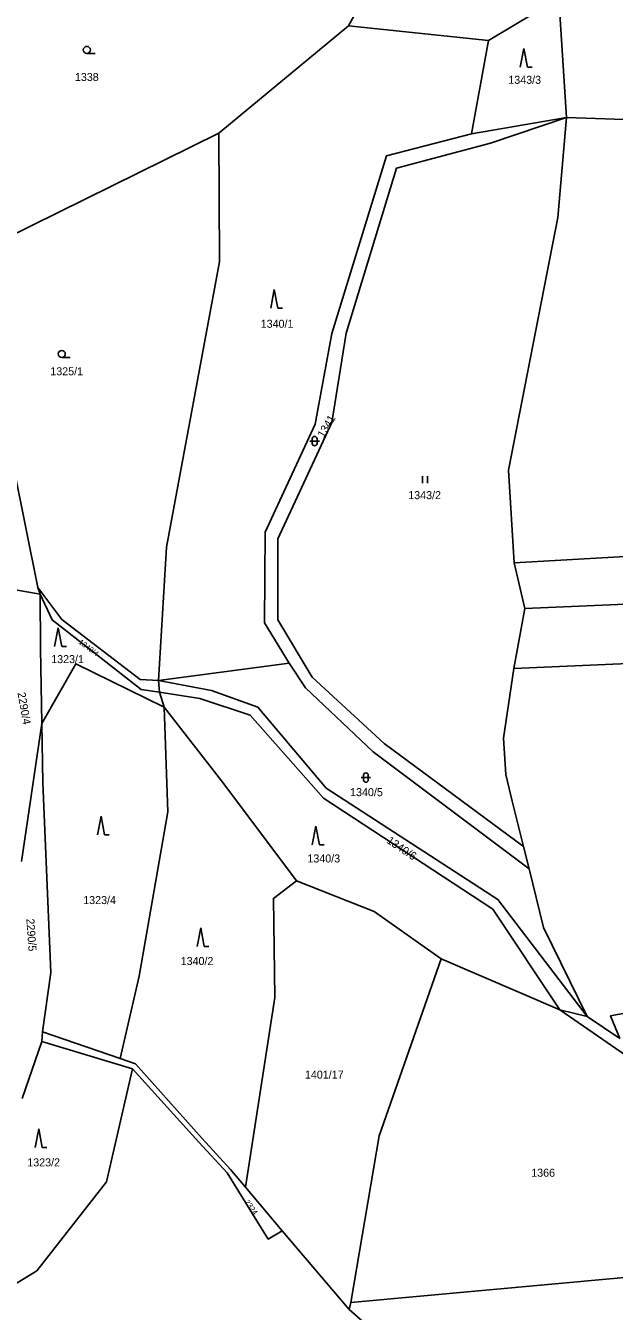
# Model space of a CAD drawing. Extents: x -725728 to -720881, y -1068679 to -1063504.
# Drawn here: x -723661.3 to -723536.2, y -1065639.6 to -1065366.5 of the extents above; entities that cross this region are included whole.
import ezdxf

# ---------------------------------------------------------------- set-up
doc = ezdxf.new("R2010")
doc.units = 0
for name, color, linetype in [('Hranice parcel', 7, 'Continuous'), ('Parcelní čísla', 7, 'Continuous'), ('Značky kultur', 7, 'Continuous')]:
    doc.layers.add(name, color=color, linetype=linetype)

# ---------------------------------------------------------------- blocks, each defined once
blk = doc.blocks.new('3.04_2')
at = {"layer": 'Značky kultur'}
blk.add_line((0.001, 0), (0.176, 0), dxfattribs=at)
blk.add_circle((0.001, 0.075), 0.075, dxfattribs=at)
blk = doc.blocks.new('3.08_1')
at = {"layer": 'Značky kultur'}
for p, q in [((0, 0.4), (-0.075, 0)), ((0.075, 0), (0, 0.4)), ((0.075, 0), (0.175, 0))]:
    blk.add_line(p, q, dxfattribs=at)
blk = doc.blocks.new('3.16_2')
at = {"layer": 'Značky kultur'}
for p, q in [((-0.1, 0.1), (0.1, 0.1)), ((-0.05, 0.15), (-0.05, 0.05)), ((0.05, 0.05), (0.05, 0.15))]:
    blk.add_line(p, q, dxfattribs=at)
for centre, start, end in [((0, 0.15), 0, 180), ((0, 0.05), 180, 359.9879)]:
    blk.add_arc(centre, 0.05, start, end, dxfattribs=at)
blk = doc.blocks.new('3.06_1')
at = {"layer": 'Značky kultur'}
for p, q in [((-0.051, 0), (-0.051, 0.15)), ((0.049, 0), (0.049, 0.15))]:
    blk.add_line(p, q, dxfattribs=at)
blk = doc.blocks.new('3.08_2')
at = {"layer": 'Značky kultur'}
for p, q in [((0, 0.4), (-0.075, 0)), ((0.075, 0), (0, 0.4)), ((0.075, 0), (0.175, 0))]:
    blk.add_line(p, q, dxfattribs=at)

msp = doc.modelspace()

# ---------------------------------------------------------------- linework, layer by layer
at = {"layer": 'Hranice parcel'}
for p, q in [((-723585.74, -1065353.89), (-723592.69, -1065366.48)), ((-723562.96, -1065369.64), (-723547.97, -1065360.66)), ((-723546.34, -1065385.99), (-723547.97, -1065360.66)), ((-723620.21, -1065389.29), (-723592.69, -1065366.48)), ((-723592.69, -1065366.48), (-723562.96, -1065369.64)), ((-723566.52, -1065389.46), (-723562.96, -1065369.64)), ((-723546.34, -1065385.99), (-723566.52, -1065389.46)), ((-723546.34, -1065385.99), (-723461.43, -1065388.85)), ((-723555.25, -1065490.3), (-723557.46, -1065480.58)), ((-723658.19, -1065487.23), (-723663.46, -1065486.33)), ((-723658.67, -1065485.79), (-723658.19, -1065487.23)), ((-723557.53, -1065503.05), (-723555.25, -1065490.3)), ((-723633.05, -1065505.55), (-723605.27, -1065501.88)), ((-723506.36, -1065500.73), (-723557.53, -1065503.05)), ((-723559.73, -1065517.85), (-723557.53, -1065503.05)), ((-723632.84, -1065508.08), (-723633.05, -1065505.55)), ((-723631.86, -1065511.23), (-723632.84, -1065508.08)), ((-723662.19, -1065543.99), (-723657.87, -1065514.73)), ((-723559.27, -1065525.54), (-723559.73, -1065517.85)), ((-723554.33, -1065545.57), (-723555.5, -1065540.86)), ((-723573, -1065564.73), (-723547.79, -1065575.57)), ((-723547.79, -1065575.57), (-723541.95, -1065576.97)), ((-723541.95, -1065576.97), (-723535.01, -1065581.63)), ((-723657.68, -1065580.21), (-723657.87, -1065582.25)), ((-723641.22, -1065585.89), (-723657.68, -1065580.21)), ((-723657.87, -1065582.25), (-723662.03, -1065594.37)), ((-723638.57, -1065588.05), (-723657.87, -1065582.25)), ((-723606.76, -1065622.5), (-723614.59, -1065613.21)), ((-723592.55, -1065639.19), (-723606.76, -1065622.5)), ((-723592.17, -1065637.69), (-723592.55, -1065639.19)), ((-723570.55, -1065658.33), (-723592.55, -1065639.19))]:
    msp.add_line(p, q, dxfattribs=at)
for points in [[(-723683.95, -1065383.46), (-723665.69, -1065411.76), (-723620.21, -1065389.29)], [(-723555.5, -1065540.86), (-723585.11, -1065518.94), (-723600.44, -1065504.9), (-723607.69, -1065492.72), (-723607.74, -1065475.47), (-723596.21, -1065450.75), (-723593.19, -1065431.8), (-723582.5, -1065396.73), (-723562.5, -1065391.44), (-723546.34, -1065385.99)], [(-723557.46, -1065480.58), (-723558.68, -1065460.91), (-723548.21, -1065407.24), (-723546.34, -1065385.99)], [(-723620.21, -1065389.29), (-723620.07, -1065416.65), (-723631.34, -1065477.23), (-723633.05, -1065505.55)], [(-723605.27, -1065501.88), (-723610.51, -1065493.36), (-723610.38, -1065474.08), (-723599.76, -1065451.14), (-723596.22, -1065431.87), (-723584.62, -1065394.09), (-723566.52, -1065389.46)], [(-723695.63, -1065393.08), (-723711.84, -1065423.39), (-723706.36, -1065434.65), (-723684.93, -1065446.4), (-723663.89, -1065460.11), (-723658.67, -1065485.79)], [(-723557.46, -1065480.58), (-723490.43, -1065476.78), (-723423.4, -1065472.98)], [(-723555.25, -1065490.3), (-723500.83, -1065487.96), (-723419.59, -1065481.95)], [(-723633.05, -1065505.55), (-723636.98, -1065505.34), (-723653.62, -1065492.61), (-723658.67, -1065485.79)], [(-723632.84, -1065508.08), (-723636.78, -1065507.49), (-723655.67, -1065492.69), (-723658.19, -1065487.23)], [(-723658.19, -1065487.23), (-723658.16, -1065498.75), (-723657.87, -1065514.73)], [(-723554.33, -1065545.57), (-723587.47, -1065520.71), (-723601.85, -1065507.14), (-723605.27, -1065501.88)], [(-723657.87, -1065514.73), (-723650.61, -1065502.05), (-723631.86, -1065511.23)], [(-723633.05, -1065505.55), (-723621.77, -1065507.71), (-723611.94, -1065511.21), (-723597.42, -1065528.45), (-723560.93, -1065552.07), (-723541.95, -1065576.97)], [(-723547.79, -1065575.57), (-723562.05, -1065554.17), (-723598.03, -1065530.6), (-723613.6, -1065512.91), (-723624.26, -1065509.37), (-723632.84, -1065508.08)], [(-723631.86, -1065511.23), (-723631.07, -1065533.47), (-723637.14, -1065568.39), (-723641.22, -1065585.89)], [(-723603.76, -1065548.16), (-723619.2, -1065527.55), (-723631.86, -1065511.23)], [(-723657.87, -1065514.73), (-723657.65, -1065527.28), (-723655.92, -1065567.64), (-723657.68, -1065580.21)], [(-723555.5, -1065540.86), (-723557.9, -1065531.18), (-723559.27, -1065525.54)], [(-723541.95, -1065576.97), (-723551.25, -1065558.05), (-723554.33, -1065545.57)], [(-723614.59, -1065613.21), (-723608.33, -1065572.94), (-723608.63, -1065551.88), (-723603.76, -1065548.16)], [(-723603.76, -1065548.16), (-723587.26, -1065554.63), (-723573, -1065564.73)], [(-723573, -1065564.73), (-723586.14, -1065602.33), (-723592.17, -1065637.69)], [(-723535.01, -1065581.63), (-723536.99, -1065576.78), (-723488.33, -1065567.75)], [(-723465.81, -1065623.73), (-723498.82, -1065609.29), (-723547.79, -1065575.57)], [(-723641.22, -1065585.89), (-723637.97, -1065587.01), (-723623.77, -1065602.85), (-723617.78, -1065609.42), (-723614.59, -1065613.21)], [(-723677.55, -1065642.33), (-723658.88, -1065630.98), (-723644.14, -1065612.07), (-723638.57, -1065588.05)], [(-723606.76, -1065622.5), (-723609.73, -1065624.25), (-723618.47, -1065610.18), (-723624.52, -1065603.68), (-723638.57, -1065588.05)], [(-723592.17, -1065637.69), (-723521.62, -1065631.25), (-723465.81, -1065623.73)]]:
    msp.add_lwpolyline(points, dxfattribs=at)

# ---------------------------------------------------------------- block references
at = {"layer": 'Značky kultur', "xscale": 10, "yscale": 10}
for name, p in [('3.04_2', (-723648.3, -1065372.36)), ('3.08_1', (-723555.43, -1065375.3)), ('3.08_1', (-723608.47, -1065426.5)), ('3.04_2', (-723653.62, -1065436.95)), ('3.16_2', (-723599.88, -1065455.72)), ('3.06_1', (-723576.42, -1065463.69)), ('3.08_1', (-723654.38, -1065498.36)), ('3.16_2', (-723588.99, -1065527.2)), ('3.08_2', (-723645.26, -1065538.38)), ('3.08_1', (-723599.63, -1065540.5)), ('3.08_1', (-723624.09, -1065562.09)), ('3.08_1', (-723658.52, -1065604.81))]:
    msp.add_blockref(name, p, dxfattribs=at)

# ---------------------------------------------------------------- texts
at = {"layer": 'Parcelní čísla'}
for s, p in [('1338', (-723650.82, -1065378.22)), ('1343/3', (-723558.73, -1065378.82)), ('1340/1', (-723611.34, -1065430.64)), ('1325/1', (-723656.05, -1065440.74)), ('1343/2', (-723579.99, -1065467.05)), ('1323/1', (-723655.86, -1065501.88)), ('1340/5', (-723592.35, -1065530.14)), ('1340/3', (-723601.42, -1065544.23)), ('1323/4', (-723649.06, -1065553.07)), ('1340/2', (-723628.35, -1065566.02)), ('1401/17', (-723601.95, -1065590.15)), ('1323/2', (-723660.94, -1065608.79)), ('1366', (-723553.86, -1065610.99))]:
    msp.add_text(s, height=1.7, dxfattribs=at).set_placement(p)
for s, height, rotation, p in [('1341', 1.7, 59, (-723597.98, -1065454.16)), ('1340/4', 1.14, 323, (-723650.15, -1065497.64)), ('2290/4', 1.7, 280, (-723663.03, -1065508.21)), ('1340/6', 1.7, 326, (-723584.72, -1065539.96)), ('2290/5', 1.7, 274, (-723661.15, -1065556.21)), ('2324', 1.14, 306, (-723614.84, -1065616.38))]:
    msp.add_text(s, height=height, rotation=rotation, dxfattribs=at).set_placement(p)

doc.saveas('drawing.dxf')
